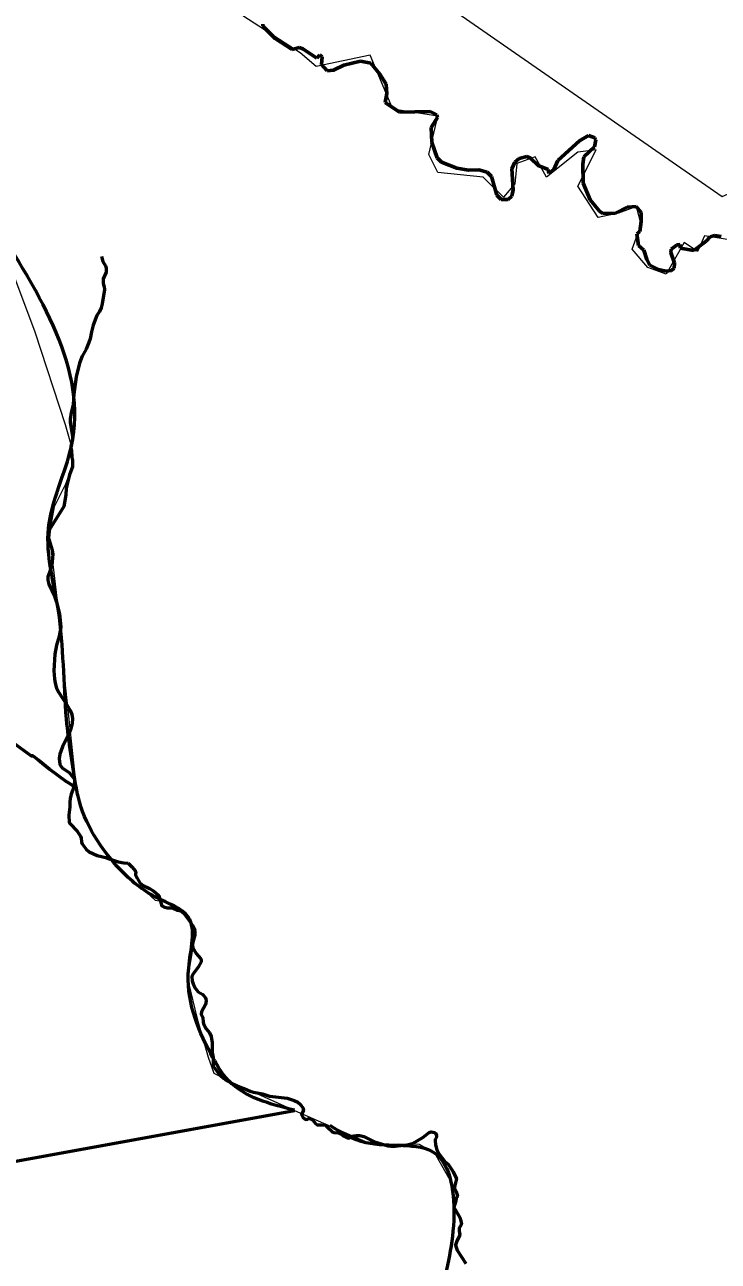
# Model space of a CAD drawing. Extents: x 553962 to 842807, y 8883888 to 9032388.
# Drawn here: x 815256 to 816276, y 9016518 to 9018338 of the extents above; entities that cross this region are included whole.
import ezdxf

# ---------------------------------------------------------------- set-up
doc = ezdxf.new("R2010")
doc.units = 0
doc.header["$LTSCALE"] = 150
doc.linetypes.add('LONG_DASH_SHORT_DASH', pattern=[9.9, 6, -1.2, 1.5, -1.2])
doc.layers.add('60', color=7, linetype='Continuous', lineweight=53)

msp = doc.modelspace()

# ---------------------------------------------------------------- linework, layer by layer
at = {"layer": '60'}
for p in [(815217.6, 9016661.2), (815218.4, 9016661.3)]:
    msp.add_line(p, (815652.6, 9016740.3), dxfattribs=at)
at = {"layer": '60', "lineweight": 13}
for points in [[(804245, 9022752.5), (804640.9, 9021722.7), (805895.6, 9022330.7), (806341, 9022219.3), (806716.8, 9021648.2), (808179.5, 9020959.9), (808874.4, 9020227.7), (809389.5, 9019433.8), (810844.6, 9019129), (811290, 9018683.3), (812375.8, 9017624.8), (812807.3, 9018725.1), (814472.6, 9018962.2), (815419.1, 9018683.6), (816282.2, 9018084.7), (817016.1, 9018404.8), (817799.4, 9019338.2), (818161.4, 9019463.5), (818968.7, 9019185), (819865.3, 9020896.1)], [(816006.8, 9018143.5), (815980.2, 9018133.5), (815976.9, 9018103.6), (815960.3, 9018083.7), (815930.4, 9018113.6), (815863.9, 9018120.2), (815850.6, 9018146.8), (815863.9, 9018203.3), (815797.5, 9018213.3), (815764.3, 9018293.1), (815684.5, 9018276.4), (815661.3, 9018296.4), (815578.2, 9018349.6), (815515.1, 9018409.4), (815538.4, 9018449.3), (815455.3, 9018515.8), (815332.4, 9018612.1), (815232.7, 9018718.5), (814856.4, 9018828.1), (814756.7, 9018841.3), (814627.1, 9018838), (814484.3, 9018841.3), (814358.1, 9018831.4), (814198.6, 9018818.1)], [(816295.8, 9018020.5), (816255.9, 9018027.2), (816246, 9018003.9), (816226, 9018017.2), (816199.5, 9017970.7), (816172.9, 9017980.6), (816149.6, 9018007.2), (816162.9, 9018043.8), (816156.3, 9018070.4), (816129.7, 9018060.4), (816099.8, 9018053.8), (816069.9, 9018100.3), (816096.5, 9018153.5), (816069.9, 9018150.1), (816023.4, 9018113.6), (816006.8, 9018143.5)], [(815209.4, 9018048.3), (815270.5, 9017885.9), (815315.2, 9017749.7), (815325.9, 9017711.9), (815327.3, 9017691.6), (815315.7, 9017661.7), (815299.1, 9017628.5), (815294.1, 9017601.9), (815292.3, 9017582.3), (815296.1, 9017551.9), (815305.5, 9017473.5), (815309, 9017425.6), (815331.7, 9017215.1), (815339.3, 9017184.3)], [(815339.3, 9017184.3), (815355.4, 9017147.7), (815372.9, 9017121.1), (815397.9, 9017093.2), (815423.8, 9017071.9), (815448, 9017049.5), (815467.9, 9017046.1), (815484.5, 9017032.8), (815499.4, 9017021.2), (815506.1, 9017001.2), (815501.1, 9016968), (815497.8, 9016948.1), (815496.1, 9016929.8), (815509.4, 9016875), (815526, 9016818.4), (815534.3, 9016795.2), (815558.3, 9016782.8), (815652.6, 9016740.3), (815768.6, 9016689.8), (815805.2, 9016690.9), (815836.5, 9016690.5), (815858.7, 9016678), (815885.6, 9016630.4), (815885.7, 9016566.6), (815874, 9016492.5)]]:
    msp.add_lwpolyline(points, dxfattribs=at)
at = {"layer": '60', "linetype": 'LONG_DASH_SHORT_DASH', "lineweight": 60}
for points in [[(815606, 9018338.3), (815606.2, 9018335.7), (815624.4, 9018317.2), (815649.5, 9018301.4), (815659.6, 9018304), (815665, 9018302.3), (815685.8, 9018288.5), (815690, 9018293.2), (815693.3, 9018290.5), (815692.4, 9018279.1), (815701, 9018269.9), (815710, 9018270.9), (815725.2, 9018278), (815749.8, 9018283.8), (815765, 9018281.2), (815778.3, 9018264.8), (815787.7, 9018250.3), (815788.9, 9018236.3), (815786.2, 9018223), (815807.5, 9018209.1), (815852.3, 9018210), (815862.5, 9018205.1), (815863.1, 9018201), (815853.7, 9018186.4), (815855.1, 9018164.3), (815862.9, 9018141.7), (815869.2, 9018135.4), (815891.6, 9018126.8), (815908.8, 9018123.6), (815924.1, 9018124), (815936.3, 9018120.9), (815942.6, 9018114.2), (815950.7, 9018087.1), (815957.1, 9018080.4), (815967.3, 9018080.4), (815972.8, 9018085.5), (815974.8, 9018094.9), (815972.8, 9018125.4), (815977.1, 9018135.2), (815983.4, 9018141), (815994.8, 9018143.8), (816000.2, 9018141.5), (816011.6, 9018130.5), (816026.3, 9018124.4), (816027.1, 9018119), (816034.2, 9018124.4), (816040.1, 9018137.8), (816072, 9018166.7), (816085.6, 9018174.6), (816094.8, 9018171.4), (816096.1, 9018168.1), (816094.4, 9018157.8), (816078.6, 9018143.5), (816077, 9018132.5), (816077.8, 9018104.3), (816087.8, 9018079.9), (816101.5, 9018063.1), (816106.6, 9018059.9), (816125, 9018060.3), (816142.3, 9018069.3), (816155.7, 9018070.2), (816163, 9018061.4), (816163, 9018048.3), (816160.8, 9018033.5), (816156.7, 9018029.8), (816159.1, 9018012.6), (816167.1, 9018005.8), (816171.1, 9017992.3), (816175.9, 9017983.7)], [(816175.9, 9017983.7), (816188.3, 9017977.3), (816188.3, 9017977.3), (816199, 9017975.2), (816207.8, 9017975.8), (816211.5, 9017979.5), (816211.9, 9017987), (816206.5, 9018002.4), (816207, 9018007.3), (816215.8, 9018013.6), (816220.5, 9018014.4), (816220.5, 9018008.8), (816240.3, 9018005.5), (816258.6, 9018019.1), (816264.3, 9018025.7), (816271.1, 9018027.5), (816280.5, 9018025.9)], [(816175.9, 9017983.7), (816188.3, 9017977.3), (816188.3, 9017977.3), (816199, 9017975.2), (816207.8, 9017975.8), (816211.5, 9017979.5), (816211.9, 9017987), (816206.5, 9018002.4), (816207, 9018007.3), (816215.8, 9018013.6), (816220.5, 9018014.4), (816220.5, 9018008.8), (816240.3, 9018005.5), (816258.6, 9018019.1), (816264.3, 9018025.7), (816271.1, 9018027.5), (816280.5, 9018025.9)]]:
    msp.add_lwpolyline(points, dxfattribs=at)
at = {"layer": '60'}
for points in [[(815368.6, 9017996.7), (815371, 9017989.3), (815374.5, 9017983.1), (815375.8, 9017979.4), (815375.8, 9017973.6), (815371.4, 9017963.6), (815371.4, 9017957.2), (815371.8, 9017955.1), (815372.9, 9017952.3), (815373, 9017948), (815369.8, 9017927.2), (815368.4, 9017921.3), (815365.8, 9017915.8), (815362, 9017909.6), (815356.5, 9017895.7), (815354, 9017885.9), (815352.1, 9017875.7), (815350.1, 9017869.9), (815346, 9017860.4), (815340.3, 9017850.2), (815336.3, 9017839.6), (815331.3, 9017819.6), (815328.1, 9017794.1), (815327.1, 9017778.8), (815324.1, 9017767.1), (815322.5, 9017757.2), (815322.6, 9017752.5), (815326.2, 9017731.7), (815326.2, 9017727.4), (815323.8, 9017717.2), (815323.3, 9017711), (815323.6, 9017704.6), (815325.1, 9017701.1), (815326.2, 9017696.8), (815325.9, 9017687.3), (815321.9, 9017675.3), (815318.2, 9017661.7), (815318, 9017659.9), (815316.9, 9017655.4), (815316.1, 9017645.8), (815313.2, 9017629), (815309.6, 9017622.4), (815300.9, 9017609.3), (815292.2, 9017595.2), (815291.2, 9017591.6), (815290.5, 9017584.1), (815296.1, 9017564.5), (815297.1, 9017558.6), (815296.2, 9017547.1), (815295, 9017540.7), (815292.9, 9017533.1), (815289.7, 9017525.1), (815289.8, 9017520.3), (815291.3, 9017514.4), (815299.4, 9017496.8), (815302.7, 9017488.1), (815306.9, 9017470.9), (815308.6, 9017456.6), (815308.8, 9017451.4), (815306.3, 9017438.2), (815302.4, 9017424.7), (815300.1, 9017411.5), (815298.9, 9017386.8), (815299.8, 9017375.3), (815300.8, 9017368.9)], [(815300.8, 9017368.9), (815302.8, 9017361.7), (815305.9, 9017355.3), (815318, 9017336.8), (815322.8, 9017328.6), (815325.3, 9017322.6), (815326.1, 9017317.1), (815325.6, 9017309.4), (815323.8, 9017301.8), (815320.7, 9017294.3), (815311.3, 9017275.1), (815307.7, 9017264.3), (815306.4, 9017257.9), (815307.6, 9017249.7), (815308.3, 9017247.7), (815311.1, 9017244.5), (815314.4, 9017241.8), (815321.2, 9017237.2), (815327.3, 9017230.2), (815329.1, 9017227.4), (815329, 9017223.5), (815328, 9017217.2), (815326.4, 9017211.7), (815324, 9017205.7), (815322.6, 9017199), (815322.1, 9017193.8), (815322.3, 9017186.6), (815320.5, 9017174.7), (815321, 9017164), (815322.1, 9017162.3), (815332.8, 9017151), (815338.1, 9017143.6), (815339, 9017141.5), (815339.6, 9017135.1), (815340.2, 9017132.5), (815346.4, 9017124.6), (815350.6, 9017120.6)], [(815276.2, 9017255.5), (815269.4, 9017261), (815267.9, 9017261.8), (815265.3, 9017262.2), (815238.2, 9017281.5), (815216, 9017294.1), (815190.3, 9017305.2), (815166.3, 9017313.3), (815153.2, 9017316.7), (815136.8, 9017319.1), (815127.1, 9017321.3), (815106.3, 9017325)], [(815106.3, 9017325), (815127.1, 9017321.3), (815136.8, 9017319.1), (815153.2, 9017316.7), (815166.3, 9017313.3), (815190.3, 9017305.2), (815216, 9017294.1), (815238.2, 9017281.5), (815265.3, 9017262.2), (815267.9, 9017261.8), (815269.4, 9017261), (815276.2, 9017255.5)], [(815331.8, 9017214.6), (815321, 9017221.7), (815316.8, 9017224.2), (815292.4, 9017242.2), (815276.2, 9017255.5)], [(815276.2, 9017255.5), (815292.4, 9017242.2), (815316.8, 9017224.2), (815321, 9017221.7), (815331.8, 9017214.6)], [(815350.6, 9017120.6), (815350.6, 9017120.6), (815362.6, 9017115.5), (815368.6, 9017113.7), (815374.9, 9017112.5), (815381.7, 9017109.7), (815393.3, 9017106.2), (815401.8, 9017104.3), (815408.1, 9017104.2)], [(815408.1, 9017104.2), (815413.3, 9017098.8), (815419, 9017092.2), (815419.3, 9017091.2), (815418.8, 9017088.1), (815419, 9017086.7), (815421.1, 9017082.2), (815425.4, 9017075.1), (815430, 9017071.2), (815439.2, 9017066.8), (815445.8, 9017062.7), (815453, 9017056.5), (815453.9, 9017054.8), (815454.5, 9017050.5), (815456.9, 9017042.7), (815457.8, 9017041.5), (815460.4, 9017039.8), (815465.6, 9017038.2), (815473.3, 9017038.3), (815480.4, 9017035.1), (815487.4, 9017033.2)], [(815487.4, 9017033.2), (815499.5, 9017017.9), (815502.8, 9017012.1), (815505.9, 9017005.1)], [(815505.9, 9017005.1), (815506.2, 9016998.2), (815503, 9016987.6), (815502.7, 9016982.9), (815503.1, 9016979.3), (815508.3, 9016971.3), (815514.7, 9016964), (815515.3, 9016962.1), (815515.6, 9016959.1), (815511, 9016950.8), (815504.1, 9016941.8), (815502.3, 9016938.8), (815501.9, 9016936.7), (815502.3, 9016931), (815504.2, 9016925.2), (815506.9, 9016919.8), (815511.2, 9016914.8), (815517.8, 9016910.7), (815521.7, 9016906.1), (815522.4, 9016904.5), (815522.7, 9016901.4), (815521.9, 9016896.2), (815515.8, 9016885.2), (815515.5, 9016882.1), (815518.1, 9016877.1), (815518.3, 9016870), (815518.7, 9016867.7), (815522.9, 9016860.4), (815527.5, 9016854.6), (815530.2, 9016849.1), (815531.6, 9016839.6), (815531.8, 9016825.4), (815532.9, 9016818.2), (815533.3, 9016805.6), (815538.8, 9016797.3), (815543.3, 9016792.1), (815548.2, 9016787.8), (815552.8, 9016784.4), (815563.8, 9016778.2), (815568.8, 9016775.9), (815578.5, 9016772.7), (815587.5, 9016768.7), (815592.6, 9016767.3), (815605.9, 9016764.8), (815616, 9016761.4), (815641.9, 9016758.4), (815652.1, 9016755), (815657.5, 9016752.6), (815661.8, 9016749.1), (815665.3, 9016744.2), (815666, 9016740.5), (815663.4, 9016735.2), (815663.1, 9016733.8), (815665.2, 9016730.2), (815668.7, 9016727.5), (815670.1, 9016727.1), (815671.9, 9016727.3), (815674, 9016728.2), (815676.4, 9016728), (815679.7, 9016725.8), (815683.8, 9016721), (815686.1, 9016719.1), (815692.5, 9016719.2), (815698, 9016718.5), (815699.6, 9016717.5)], [(815699.6, 9016717.5), (815700.2, 9016716.7), (815709.4, 9016708.5), (815711.3, 9016707.9), (815717.2, 9016707.4), (815722, 9016705.5), (815725.6, 9016702.6), (815731.4, 9016699.6), (815733.9, 9016699.7), (815738.2, 9016702.3), (815739.9, 9016702.9), (815744, 9016703.5), (815749.1, 9016703.3), (815755, 9016701.7), (815769.6, 9016694.4), (815790.3, 9016688.3), (815794.3, 9016687.8), (815801.3, 9016687.7), (815817.9, 9016689.7), (815822.6, 9016690.7), (815827.4, 9016692.1), (815841.7, 9016700.6), (815850.8, 9016707.7), (815853.9, 9016708.6), (815858.9, 9016708), (815860.1, 9016706.9), (815861.9, 9016703.5), (815861.9, 9016700.7), (815860, 9016697.4), (815859.7, 9016695.8), (815860.1, 9016689.5), (815862.2, 9016682.4), (815865.2, 9016676.8), (815869.4, 9016670.8), (815874.6, 9016664.8), (815878.8, 9016661.2), (815886, 9016650.9)], [(815886, 9016650.9), (815886.5, 9016650), (815891, 9016639.7), (815888.8, 9016630), (815888.4, 9016625.7), (815889, 9016623.9), (815890.7, 9016620.9), (815892.5, 9016614.3), (815892.3, 9016613.5), (815890.5, 9016610.8), (815890.1, 9016606.7), (815887.5, 9016598.1), (815895.9, 9016582.8), (815897.8, 9016577.7), (815898.8, 9016573), (815898.3, 9016571.7), (815895.2, 9016566.9), (815895.2, 9016562.8), (815896, 9016557.8), (815895.8, 9016556), (815891.5, 9016548), (815889.9, 9016541.8), (815890.5, 9016539), (815892.3, 9016534.7), (815904.8, 9016514.9)]]:
    msp.add_lwpolyline(points, dxfattribs=at)
at = {"layer": '60', "lineweight": 25}
for points in [[(815368.6, 9017996.7), (815371, 9017989.3), (815374.5, 9017983.1), (815375.8, 9017979.4), (815375.8, 9017973.6), (815371.4, 9017963.6), (815371.4, 9017957.2), (815371.8, 9017955.1), (815372.9, 9017952.3), (815373, 9017948), (815369.8, 9017927.2), (815368.4, 9017921.3), (815365.8, 9017915.8), (815362, 9017909.6), (815356.5, 9017895.7), (815354, 9017885.9), (815352.1, 9017875.7), (815350.1, 9017869.9), (815346, 9017860.4), (815340.3, 9017850.2), (815336.3, 9017839.6), (815331.3, 9017819.6), (815328.1, 9017794.1), (815327.1, 9017778.8), (815324.1, 9017767.1), (815322.5, 9017757.2), (815322.6, 9017752.5), (815326.2, 9017731.7), (815326.2, 9017727.4), (815323.8, 9017717.2), (815323.3, 9017711), (815323.6, 9017704.6), (815325.1, 9017701.1), (815326.2, 9017696.8), (815325.9, 9017687.3), (815321.9, 9017675.3), (815318.2, 9017661.7), (815318, 9017659.9), (815316.9, 9017655.4), (815316.1, 9017645.8), (815313.2, 9017629), (815309.6, 9017622.4), (815300.9, 9017609.3), (815292.2, 9017595.2), (815291.2, 9017591.6), (815290.5, 9017584.1), (815296.1, 9017564.5), (815297.1, 9017558.6), (815296.2, 9017547.1), (815295, 9017540.7), (815292.9, 9017533.1), (815289.7, 9017525.1), (815289.8, 9017520.3), (815291.3, 9017514.4), (815299.4, 9017496.8), (815302.7, 9017488.1), (815306.9, 9017470.9), (815308.6, 9017456.6), (815308.8, 9017451.4), (815306.3, 9017438.2), (815302.4, 9017424.7), (815300.1, 9017411.5), (815298.9, 9017386.8), (815299.8, 9017375.3), (815300.8, 9017368.9)], [(815300.8, 9017368.9), (815302.8, 9017361.7), (815305.9, 9017355.3), (815318, 9017336.8), (815322.8, 9017328.6), (815325.3, 9017322.6), (815326.1, 9017317.1), (815325.6, 9017309.4), (815323.8, 9017301.8), (815320.7, 9017294.3), (815311.3, 9017275.1), (815307.7, 9017264.3), (815306.4, 9017257.9), (815307.6, 9017249.7), (815308.3, 9017247.7), (815311.1, 9017244.5), (815314.4, 9017241.8), (815321.2, 9017237.2), (815327.3, 9017230.2), (815329.1, 9017227.4), (815329, 9017223.5), (815328, 9017217.2), (815326.4, 9017211.7), (815324, 9017205.7), (815322.6, 9017199), (815322.1, 9017193.8), (815322.3, 9017186.6), (815320.5, 9017174.7), (815321, 9017164), (815322.1, 9017162.3), (815332.8, 9017151), (815338.1, 9017143.6), (815339, 9017141.5), (815339.6, 9017135.1), (815340.2, 9017132.5), (815346.4, 9017124.6), (815350.6, 9017120.6)], [(815350.6, 9017120.6), (815350.6, 9017120.6), (815362.6, 9017115.5), (815368.6, 9017113.7), (815374.9, 9017112.5), (815381.7, 9017109.7), (815393.3, 9017106.2), (815401.8, 9017104.3), (815408.1, 9017104.2)], [(815408.1, 9017104.2), (815413.3, 9017098.8), (815419, 9017092.2), (815419.3, 9017091.2), (815418.8, 9017088.1), (815419, 9017086.7), (815421.1, 9017082.2), (815425.4, 9017075.1), (815430, 9017071.2), (815439.2, 9017066.8), (815445.8, 9017062.7), (815453, 9017056.5), (815453.9, 9017054.8), (815454.5, 9017050.5), (815456.9, 9017042.7), (815457.8, 9017041.5), (815460.4, 9017039.8), (815465.6, 9017038.2), (815473.3, 9017038.3), (815480.4, 9017035.1), (815487.4, 9017033.2)], [(815487.4, 9017033.2), (815499.5, 9017017.9), (815502.8, 9017012.1), (815505.9, 9017005.1)], [(815505.9, 9017005.1), (815506.2, 9016998.2), (815503, 9016987.6), (815502.7, 9016982.9), (815503.1, 9016979.3), (815508.3, 9016971.3), (815514.7, 9016964), (815515.3, 9016962.1), (815515.6, 9016959.1), (815511, 9016950.8), (815504.1, 9016941.8), (815502.3, 9016938.8), (815501.9, 9016936.7), (815502.3, 9016931), (815504.2, 9016925.2), (815506.9, 9016919.8), (815511.2, 9016914.8), (815517.8, 9016910.7), (815521.7, 9016906.1), (815522.4, 9016904.5), (815522.7, 9016901.4), (815521.9, 9016896.2), (815515.8, 9016885.2), (815515.5, 9016882.1), (815518.1, 9016877.1), (815518.3, 9016870), (815518.7, 9016867.7), (815522.9, 9016860.4), (815527.5, 9016854.6), (815530.2, 9016849.1), (815531.6, 9016839.6), (815531.8, 9016825.4), (815532.9, 9016818.2), (815533.3, 9016805.6), (815538.8, 9016797.3), (815543.3, 9016792.1), (815548.2, 9016787.8), (815552.8, 9016784.4), (815563.8, 9016778.2), (815568.8, 9016775.9), (815578.5, 9016772.7), (815587.5, 9016768.7), (815592.6, 9016767.3), (815605.9, 9016764.8), (815616, 9016761.4), (815641.9, 9016758.4), (815652.1, 9016755), (815657.5, 9016752.6), (815661.8, 9016749.1), (815665.3, 9016744.2), (815666, 9016740.5), (815663.4, 9016735.2), (815663.1, 9016733.8), (815665.2, 9016730.2), (815668.7, 9016727.5), (815670.1, 9016727.1), (815671.9, 9016727.3), (815674, 9016728.2), (815676.4, 9016728), (815679.7, 9016725.8), (815683.8, 9016721), (815686.1, 9016719.1), (815692.5, 9016719.2), (815698, 9016718.5), (815699.6, 9016717.5)], [(815699.6, 9016717.5), (815700.2, 9016716.7), (815709.4, 9016708.5), (815711.3, 9016707.9), (815717.2, 9016707.4), (815722, 9016705.5), (815725.6, 9016702.6), (815731.4, 9016699.6), (815733.9, 9016699.7), (815738.2, 9016702.3), (815739.9, 9016702.9), (815744, 9016703.5), (815749.1, 9016703.3), (815755, 9016701.7), (815769.6, 9016694.4), (815790.3, 9016688.3), (815794.3, 9016687.8), (815801.3, 9016687.7), (815817.9, 9016689.7), (815822.6, 9016690.7), (815827.4, 9016692.1), (815841.7, 9016700.6), (815850.8, 9016707.7), (815853.9, 9016708.6), (815858.9, 9016708), (815860.1, 9016706.9), (815861.9, 9016703.5), (815861.9, 9016700.7), (815860, 9016697.4), (815859.7, 9016695.8), (815860.1, 9016689.5), (815862.2, 9016682.4), (815865.2, 9016676.8), (815869.4, 9016670.8), (815874.6, 9016664.8), (815878.8, 9016661.2), (815886, 9016650.9)], [(815886, 9016650.9), (815886.5, 9016650), (815891, 9016639.7), (815888.8, 9016630), (815888.4, 9016625.7), (815889, 9016623.9), (815890.7, 9016620.9), (815892.5, 9016614.3), (815892.3, 9016613.5), (815890.5, 9016610.8), (815890.1, 9016606.7), (815887.5, 9016598.1), (815895.9, 9016582.8), (815897.8, 9016577.7), (815898.8, 9016573), (815898.3, 9016571.7), (815895.2, 9016566.9), (815895.2, 9016562.8), (815896, 9016557.8), (815895.8, 9016556), (815891.5, 9016548), (815889.9, 9016541.8), (815890.5, 9016539), (815892.3, 9016534.7), (815904.8, 9016514.9)]]:
    msp.add_lwpolyline(points, dxfattribs=at)
at = {"layer": '60'}
for points in [[(815331.8, 9017214.6), (815317.4, 9017316.1), (815305.3, 9017475.8), (815290.8, 9017596.7), (815324.6, 9017717.6), (815208.5, 9018050.5)], [(815652.7, 9016740.5), (815556.1, 9016783.8), (815529.5, 9016823.9), (815497.1, 9016949.9), (815496.7, 9017024.5), (815449.6, 9017053.5), (815396.4, 9017094.6), (815334.3, 9017202.4), (815331.8, 9017214.6)], [(815704.6, 9016718.5), (815757.9, 9016693.2), (815859.3, 9016677.4), (815887.1, 9016578.2), (815868, 9016464.3), (815855.3, 9016417.5), (815835.5, 9016382.8), (815830.6, 9016326.3), (815802.5, 9016289.4), (815806.3, 9016273.4), (815827.3, 9016261.6), (815842.7, 9016233.5), (815827.8, 9016200.7), (815813.8, 9015993.1), (815813.1, 9015972.8), (815851.5, 9015917.2)]]:
    msp.add_spline(points, degree=3, dxfattribs=at)

doc.saveas('drawing.dxf')
